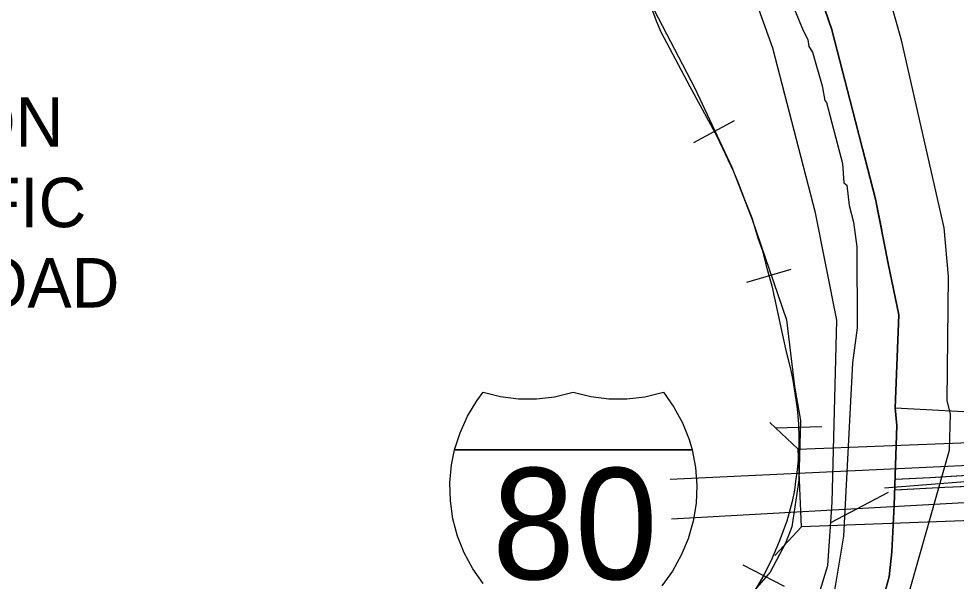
# Model space of a CAD drawing. Extents: x -132.8 to -73.3, y -60 to -26.
# Drawn here: x -126.96 to -125.444, y -51.389 to -50.479 of the extents above; entities that cross this region are included whole.
import ezdxf

# ---------------------------------------------------------------- set-up
doc = ezdxf.new("R2010")
doc.units = 0
for name, color, linetype in [('tdCoClipBndry', 7, 'Continuous'), ('tdCoCoBndry', 7, 'Continuous'), ('tdCoCorpBndry', 7, 'Continuous'), ('tdCoDivCarto', 7, 'Continuous'), ('tdCoHydroRiver', 7, 'Continuous'), ('tdCoInt', 7, 'Continuous'), ('tdCoIntCL', 7, 'Continuous'), ('tdCoIntRte', 7, 'Continuous'), ('tdCoPrimary', 7, 'Continuous'), ('tdCoRRCL', 7, 'Continuous'), ('tdCoRROwnerTxt', 7, 'Continuous'), ('tdCoSectLine', 7, 'Continuous'), ('tdCoSectLinePart', 7, 'Continuous'), ('tdCoShieldInt', 7, 'Continuous'), ('tdCoStBndry', 7, 'Continuous'), ('tdCoStBndryPart', 7, 'Continuous'), ('tdCoStrucNonDivPri', 7, 'Continuous'), ('tdCoStrucPriMaintName', 7, 'Continuous'), ('tdCoTwpBndryShd', 7, 'Continuous')]:
    doc.layers.add(name, color=color, linetype=linetype)

msp = doc.modelspace()

# ---------------------------------------------------------------- linework, layer by layer
at = {"layer": 'tdCoClipBndry'}
msp.add_lwpolyline([(-125.699, -51.5184), (-125.6517, -51.3639), (-125.6445, -51.2613), (-125.6373, -50.967), (-125.6719, -50.7936), (-125.7408, -50.527), (-126.0038, -49.7931), (-126.103, -49.4235), (-126.1357, -49.2006), (-126.133, -49.0767), (-126.1222, -48.9873), (-126.1187, -48.8646), (-126.0876, -48.7442), (-126.0156, -48.6142), (-125.9752, -48.5766), (-125.8237, -48.4588), (-125.9799, -48.3137), (-126.0327, -48.2713), (-126.1387, -48.1584), (-126.3641, -47.9525), (-126.472, -47.8327), (-126.5077, -47.7794), (-126.5166, -47.7455), (-126.516, -47.5917)], dxfattribs=at)
at = {"layer": 'tdCoCoBndry'}
for p, q in [((-125.6447, -50.4976), (-125.6622, -50.4467)), ((-125.6066, -50.6457), (-125.6447, -50.4976)), ((-125.5953, -50.6898), (-125.6066, -50.6457)), ((-125.5741, -50.7713), (-125.5953, -50.6898)), ((-125.5538, -50.8756), (-125.5741, -50.7713)), ((-125.5367, -50.9583), (-125.5538, -50.8756)), ((-125.5422, -51.1089), (-125.5367, -50.9583)), ((-125.5396, -51.1374), (-125.5422, -51.1089)), ((-125.5442, -51.266), (-125.5396, -51.1374)), ((-125.548, -51.3419), (-125.5442, -51.266)), ((-125.5524, -51.3823), (-125.548, -51.3419)), ((-125.5757, -51.467), (-125.5524, -51.3823))]:
    msp.add_line(p, q, dxfattribs=at)
for points in [[(-125.9641, -49.5616), (-125.9362, -49.6595), (-125.9073, -49.7671), (-125.8703, -49.8694), (-125.8391, -49.9545), (-125.8029, -50.0534), (-125.7777, -50.1224), (-125.7579, -50.1764), (-125.7332, -50.2562), (-125.7064, -50.3216), (-125.6883, -50.3832), (-125.6626, -50.4467), (-125.6451, -50.4976), (-125.607, -50.6457), (-125.5956, -50.6898), (-125.5744, -50.7713), (-125.5542, -50.8756), (-125.5371, -50.9583), (-125.5426, -51.1089), (-125.54, -51.1374), (-125.5446, -51.266), (-125.5483, -51.3419), (-125.5527, -51.3823), (-125.5761, -51.467)], [(-125.5757, -51.467), (-125.5524, -51.3823), (-125.548, -51.3419), (-125.5442, -51.266), (-125.5396, -51.1374), (-125.5422, -51.1089), (-125.5367, -50.9583), (-125.5538, -50.8756), (-125.5741, -50.7713), (-125.5953, -50.6898), (-125.6066, -50.6457), (-125.6447, -50.4976), (-125.6622, -50.4467), (-125.6879, -50.3832), (-125.7061, -50.3216), (-125.7328, -50.2562), (-125.7575, -50.1764), (-125.7773, -50.1224), (-125.8026, -50.0534), (-125.8387, -49.9545), (-125.8699, -49.8694), (-125.9069, -49.7671), (-125.9359, -49.6595), (-125.9637, -49.5616)]]:
    msp.add_lwpolyline(points, dxfattribs=at)
at = {"layer": 'tdCoCorpBndry'}
msp.add_lwpolyline([(-125.5757, -51.467), (-125.5524, -51.3823), (-125.548, -51.3419), (-125.5442, -51.266), (-125.5396, -51.1374), (-125.5422, -51.1089), (-125.5367, -50.9583), (-125.5538, -50.8756), (-125.5741, -50.7713), (-125.5953, -50.6898), (-125.6066, -50.6457), (-125.6447, -50.4976), (-125.6622, -50.4467), (-125.6879, -50.3832), (-125.7061, -50.3216), (-125.7328, -50.2562), (-125.7575, -50.1764), (-125.7773, -50.1224), (-125.8026, -50.0534), (-125.8387, -49.9545), (-125.8699, -49.8694), (-125.9069, -49.7671), (-125.9359, -49.6595), (-125.9637, -49.5616)], dxfattribs=at)
at = {"layer": 'tdCoDivCarto'}
for p, q in [((-125.3749, -51.2152), (-125.4864, -51.2219)), ((-125.5423, -51.2247), (-125.5427, -51.2247)), ((-125.5423, -51.2247), (-125.5427, -51.2247)), ((-125.4864, -51.2219), (-125.5423, -51.2247)), ((-125.4623, -51.2371), (-125.3859, -51.2337)), ((-125.5433, -51.2416), (-125.5429, -51.2416)), ((-125.5433, -51.2416), (-125.5429, -51.2416)), ((-125.5429, -51.2416), (-125.4623, -51.2371))]:
    msp.add_line(p, q, dxfattribs=at)
for points in [[(-125.3749, -51.2152), (-125.4864, -51.2219), (-125.5427, -51.2247)], [(-125.3749, -51.2152), (-125.4864, -51.2219), (-125.5423, -51.2247)], [(-125.3749, -51.2152), (-125.4864, -51.2219), (-125.5423, -51.2247)], [(-125.5433, -51.2416), (-125.4623, -51.2371), (-125.3859, -51.2337), (-125.3767, -51.2334)], [(-125.5429, -51.2416), (-125.4623, -51.2371), (-125.3859, -51.2337), (-125.3767, -51.2334)], [(-125.5429, -51.2416), (-125.4623, -51.2371), (-125.3859, -51.2337), (-125.3767, -51.2334)], [(-125.5423, -51.2247), (-125.5427, -51.2247)], [(-125.5433, -51.2416), (-125.5429, -51.2416)]]:
    msp.add_lwpolyline(points, dxfattribs=at)
at = {"layer": 'tdCoHydroRiver'}
for points in [[(-125.752, -50.3517), (-125.6915, -50.4986), (-125.684, -50.513), (-125.6827, -50.5241), (-125.6767, -50.5338), (-125.6608, -50.5879), (-125.6568, -50.6116), (-125.6537, -50.6149), (-125.6281, -50.7134), (-125.6258, -50.7451), (-125.6212, -50.7484), (-125.6174, -50.7816), (-125.6103, -50.8086), (-125.6051, -50.8482), (-125.6041, -50.9792), (-125.612, -51.0358), (-125.6262, -51.3162), (-125.6433, -51.4167)], [(-125.5234, -51.4186), (-125.455, -51.1775), (-125.4533, -51.1192), (-125.459, -51.0969), (-125.4565, -50.8966), (-125.4637, -50.8175), (-125.5325, -50.5142), (-125.554, -50.4378)]]:
    msp.add_lwpolyline(points, dxfattribs=at)
at = {"layer": 'tdCoInt'}
for points in [[(-125.9069, -51.2242), (-125.4239, -51.2017), (-125.3117, -51.1967), (-125.2409, -51.1912), (-125.1467, -51.1708), (-125.1067, -51.1599), (-125.0246, -51.1321), (-124.9683, -51.1179), (-124.9057, -51.1004), (-124.8755, -51.097), (-124.8417, -51.0955), (-124.7951, -51.0969), (-124.7507, -51.1029), (-124.699, -51.1147), (-124.6265, -51.144), (-124.4796, -51.1728), (-123.9391, -51.2108)], [(-125.9046, -51.2881), (-125.4215, -51.2616), (-125.3078, -51.2565), (-125.2341, -51.2508), (-125.1317, -51.2362), (-124.8936, -51.2215), (-124.6208, -51.2222), (-124.4875, -51.2324), (-123.9413, -51.2708)]]:
    msp.add_lwpolyline(points, dxfattribs=at)
at = {"layer": 'tdCoIntCL'}
msp.add_lwpolyline([(-125.5603, -51.2383), (-125.4233, -51.2276), (-125.3918, -51.2255), (-125.3767, -51.2244), (-125.343, -51.222), (-125.3093, -51.2201), (-125.291, -51.2195), (-125.2587, -51.2181), (-125.1729, -51.2111)], dxfattribs=at)
at = {"layer": 'tdCoIntRte'}
for points in [[(-124.848, -51.185), (-124.871, -51.1853), (-124.9422, -51.188), (-125.0452, -51.1942), (-125.2119, -51.204), (-125.2136, -51.2041), (-125.2143, -51.2041), (-125.2548, -51.2071), (-125.2906, -51.2096), (-125.3228, -51.212), (-125.3753, -51.2152), (-125.4867, -51.2219), (-125.5431, -51.2247)], [(-125.5437, -51.2416), (-125.4627, -51.2371), (-125.3862, -51.2337), (-125.3771, -51.2334), (-125.3539, -51.2325), (-125.3391, -51.232), (-125.2881, -51.2286), (-125.2787, -51.228), (-125.2587, -51.2269), (-125.1725, -51.222), (-125.1604, -51.2214), (-125.0494, -51.2162), (-125.0386, -51.2155), (-124.9872, -51.2124), (-124.9683, -51.2113), (-124.9288, -51.2088), (-124.844, -51.2043), (-124.8232, -51.2033)], [(-125.5437, -51.2416), (-125.4627, -51.2371), (-125.3862, -51.2337), (-125.3771, -51.2334), (-125.3539, -51.2325), (-125.3391, -51.232), (-125.2881, -51.2286), (-125.2787, -51.228), (-125.2587, -51.2269), (-125.2285, -51.2252), (-125.1725, -51.222), (-125.1604, -51.2214), (-125.0494, -51.2162), (-125.0386, -51.2155), (-124.9872, -51.2124), (-124.9683, -51.2113), (-124.9288, -51.2088), (-124.844, -51.2043), (-124.8232, -51.2033)], [(-125.2136, -51.2041), (-125.2143, -51.2041), (-125.2548, -51.2071), (-125.2906, -51.2096), (-125.3228, -51.212), (-125.3753, -51.2152), (-125.4867, -51.2219), (-125.5431, -51.2247)]]:
    msp.add_lwpolyline(points, dxfattribs=at)
at = {"layer": 'tdCoPrimary'}
for p, q in [((-125.5427, -51.2247), (-125.5428, -51.2247)), ((-125.5427, -51.2247), (-125.5428, -51.2247)), ((-125.5423, -51.2247), (-125.5427, -51.2247)), ((-125.5423, -51.2247), (-125.5427, -51.2247)), ((-125.5433, -51.2416), (-125.5429, -51.2416)), ((-125.5433, -51.2416), (-125.5429, -51.2416))]:
    msp.add_line(p, q, dxfattribs=at)
for points in [[(-124.9226, -51.1873), (-124.9418, -51.188), (-125.0448, -51.1942), (-125.185, -51.2024), (-125.2133, -51.2041), (-125.2139, -51.2041), (-125.2545, -51.2071), (-125.2902, -51.2096), (-125.3192, -51.2117), (-125.3224, -51.212), (-125.3749, -51.2152), (-125.4864, -51.2219), (-125.5423, -51.2247), (-125.5427, -51.2247), (-125.5428, -51.2247)], [(-125.5433, -51.2416), (-125.5429, -51.2416), (-125.4623, -51.2371), (-125.3859, -51.2337), (-125.3767, -51.2334), (-125.3535, -51.2325), (-125.3388, -51.232), (-125.3177, -51.2306), (-125.2877, -51.2286), (-125.2783, -51.228), (-125.2583, -51.2269), (-125.2281, -51.2252), (-125.183, -51.2227), (-125.1721, -51.222), (-125.1702, -51.2219), (-125.16, -51.2214), (-125.049, -51.2162), (-124.9679, -51.2113), (-124.9284, -51.2088), (-124.8971, -51.2072)], [(-125.3749, -51.2152), (-125.4864, -51.2219), (-125.5423, -51.2247)], [(-125.3749, -51.2152), (-125.4864, -51.2219), (-125.5423, -51.2247)], [(-125.5429, -51.2416), (-125.4623, -51.2371), (-125.3859, -51.2337), (-125.3767, -51.2334)], [(-125.5429, -51.2416), (-125.4623, -51.2371), (-125.3859, -51.2337), (-125.3767, -51.2334)]]:
    msp.add_lwpolyline(points, dxfattribs=at)
at = {"layer": 'tdCoRRCL'}
for p, q in [((-125.8686, -50.6797), (-125.8026, -50.6441)), ((-125.7829, -50.9056), (-125.711, -50.8844)), ((-125.7366, -51.1411), (-125.6617, -51.1388)), ((-125.6986, -51.2257), (-125.71, -51.3011)), ((-125.7893, -51.3629), (-125.7226, -51.3972))]:
    msp.add_line(p, q, dxfattribs=at)
for points in [[(-126.2252, -49.9954), (-126.1202, -50.0834), (-126.0408, -50.188), (-125.9913, -50.284), (-125.9547, -50.3954), (-125.9329, -50.4654), (-125.8667, -50.5918), (-125.8069, -50.7196), (-125.7744, -50.804), (-125.7187, -50.9664), (-125.7057, -51.0741), (-125.6961, -51.1295), (-125.6986, -51.2257)], [(-125.9374, -50.461), (-125.9295, -50.4827), (-125.9216, -50.5004), (-125.8749, -50.5889), (-125.8315, -50.6695), (-125.8044, -50.7267), (-125.7966, -50.7448), (-125.7865, -50.7718), (-125.7749, -50.8014), (-125.7644, -50.8352), (-125.7575, -50.855), (-125.7516, -50.8793), (-125.7421, -50.9115), (-125.7253, -50.9911), (-125.719, -51.0181), (-125.7121, -51.0457), (-125.7082, -51.0641), (-125.7049, -51.0852), (-125.7013, -51.1105), (-125.6993, -51.1345), (-125.6986, -51.1566), (-125.6986, -51.1825), (-125.7013, -51.2089), (-125.7039, -51.2279), (-125.7055, -51.2421), (-125.7092, -51.2605), (-125.718, -51.2921), (-125.7305, -51.325), (-125.7434, -51.3555), (-125.7565, -51.3812), (-125.772, -51.4082)], [(-125.9374, -50.461), (-125.9295, -50.4827), (-125.9216, -50.5004), (-125.8749, -50.5889), (-125.8315, -50.6695), (-125.8044, -50.7267), (-125.7966, -50.7448), (-125.7865, -50.7718), (-125.7749, -50.8014), (-125.7644, -50.8352), (-125.7575, -50.855), (-125.7516, -50.8793), (-125.7421, -50.9115), (-125.7253, -50.9911), (-125.719, -51.0181), (-125.7121, -51.0457), (-125.7082, -51.0641), (-125.7049, -51.0852), (-125.7013, -51.1105), (-125.6993, -51.1345), (-125.6986, -51.1566), (-125.6986, -51.1825), (-125.7013, -51.2089), (-125.7039, -51.2279), (-125.7055, -51.2421), (-125.7092, -51.2605), (-125.718, -51.2921), (-125.7305, -51.325), (-125.7434, -51.3555), (-125.7565, -51.3812), (-125.772, -51.4082)], [(-125.71, -51.3011), (-125.7202, -51.3277), (-125.7451, -51.3744)], [(-125.7451, -51.3744), (-125.872, -51.5209), (-126.2446, -51.8267), (-126.353, -51.928), (-126.3888, -51.9681), (-126.4389, -52.0141), (-126.4572, -52.0483)]]:
    msp.add_lwpolyline(points, dxfattribs=at)
at = {"layer": 'tdCoSectLine'}
for points in [[(-125.7579, -50.1764), (-125.7332, -50.2562), (-125.7064, -50.3216), (-125.6883, -50.3832), (-125.6626, -50.4467), (-125.6451, -50.4976), (-125.607, -50.6457), (-125.5956, -50.6898), (-125.5744, -50.7713), (-125.5542, -50.8756), (-125.5371, -50.9583), (-125.5426, -51.1089)], [(-125.5426, -51.1089), (-125.54, -51.1374), (-125.5446, -51.266), (-125.5483, -51.3419), (-125.5527, -51.3823), (-125.5761, -51.467), (-125.6064, -51.5573), (-125.6487, -51.6357), (-125.6891, -51.7096), (-125.7226, -51.7709), (-125.7617, -51.8379), (-125.7983, -51.9055), (-125.8356, -51.9656), (-125.8959, -52.0381), (-125.9326, -52.0823), (-125.9694, -52.1265)], [(-125.5426, -51.1089), (-124.9059, -51.1428), (-124.8991, -51.1427)]]:
    msp.add_lwpolyline(points, dxfattribs=at)
at = {"layer": 'tdCoSectLinePart'}
msp.add_lwpolyline([(-125.6451, -50.4976), (-125.607, -50.6457), (-125.5956, -50.6898), (-125.5744, -50.7713), (-125.5646, -50.822)], dxfattribs=at)
at = {"layer": 'tdCoShieldInt'}
msp.add_line((-126.2522, -51.1768), (-125.8748, -51.1768), dxfattribs=at)
for points in [[(-126.2094, -51.3931), (-126.2261, -51.3692), (-126.2399, -51.3435), (-126.2506, -51.3164), (-126.2581, -51.2882), (-126.2623, -51.2594), (-126.263, -51.2302), (-126.2603, -51.2012), (-126.2554, -51.1768), (-126.2466, -51.149), (-126.2346, -51.1224), (-126.2195, -51.0974), (-126.2093, -51.0836), (-126.181, -51.0904), (-126.152, -51.094), (-126.1229, -51.0941), (-126.0939, -51.0908), (-126.0634, -51.0836), (-126.035, -51.0904), (-126.0061, -51.094), (-125.9769, -51.0941), (-125.948, -51.0908), (-125.9175, -51.0836), (-125.9007, -51.1075), (-125.8869, -51.1331), (-125.8762, -51.1603), (-125.8714, -51.1768), (-125.8658, -51.2054), (-125.8637, -51.2345), (-125.8649, -51.2636), (-125.8695, -51.2924), (-125.8775, -51.3205), (-125.8887, -51.3474), (-125.9029, -51.3729), (-125.92, -51.3965)], [(-126.2094, -51.3931), (-126.2261, -51.3692), (-126.2399, -51.3435), (-126.2506, -51.3164), (-126.2581, -51.2882), (-126.2623, -51.2594), (-126.263, -51.2302), (-126.2603, -51.2012), (-126.2554, -51.1768), (-125.8714, -51.1768), (-125.8658, -51.2054), (-125.8637, -51.2345), (-125.8649, -51.2636), (-125.8695, -51.2924), (-125.8775, -51.3205), (-125.8887, -51.3474), (-125.9029, -51.3729), (-125.92, -51.3965)]]:
    msp.add_lwpolyline(points, dxfattribs=at)
msp.add_lwpolyline([(-126.2554, -51.1768), (-126.2466, -51.149), (-126.2346, -51.1224), (-126.2195, -51.0974), (-126.2093, -51.0836), (-126.181, -51.0904), (-126.152, -51.094), (-126.1229, -51.0941), (-126.0939, -51.0908), (-126.0634, -51.0836), (-126.035, -51.0904), (-126.0061, -51.094), (-125.9769, -51.0941), (-125.948, -51.0908), (-125.9175, -51.0836), (-125.9007, -51.1075), (-125.8869, -51.1331), (-125.8762, -51.1603), (-125.8714, -51.1768)], close=True, dxfattribs=at)
at = {"layer": 'tdCoStBndry'}
msp.add_lwpolyline([(-125.9641, -49.5616), (-125.9362, -49.6595), (-125.9073, -49.7671), (-125.8703, -49.8694), (-125.8391, -49.9545), (-125.8029, -50.0534), (-125.7777, -50.1224), (-125.7579, -50.1764), (-125.7332, -50.2562), (-125.7064, -50.3216), (-125.6883, -50.3832), (-125.6626, -50.4467), (-125.6451, -50.4976), (-125.607, -50.6457), (-125.5956, -50.6898), (-125.5744, -50.7713), (-125.5542, -50.8756), (-125.5371, -50.9583), (-125.5426, -51.1089), (-125.54, -51.1374), (-125.5446, -51.266), (-125.5483, -51.3419), (-125.5527, -51.3823), (-125.5761, -51.467)], dxfattribs=at)
at = {"layer": 'tdCoStBndryPart'}
msp.add_lwpolyline([(-125.6451, -50.4976), (-125.607, -50.6457), (-125.5956, -50.6898), (-125.5744, -50.7713), (-125.5646, -50.822)], dxfattribs=at)
at = {"layer": 'tdCoStrucNonDivPri'}
for p, q in [((-125.6995, -51.1756), (-125.7457, -51.1328)), ((-125.6995, -51.1756), (-125.4226, -51.165)), ((-125.6946, -51.3015), (-125.6995, -51.1756)), ((-125.4177, -51.2908), (-125.6946, -51.3015)), ((-125.6946, -51.3015), (-125.7374, -51.3477)), ((-125.6946, -51.3015), (-125.6946, -51.3015))]:
    msp.add_line(p, q, dxfattribs=at)
at = {"layer": 'tdCoStrucPriMaintName'}
msp.add_line((-125.6468, -51.2943), (-125.5536, -51.245), dxfattribs=at)
msp.add_line((-125.6468, -51.2943), (-125.5536, -51.245), dxfattribs=at)
msp.add_line((-125.6468, -51.2943), (-125.5536, -51.245), dxfattribs=at)
at = {"layer": 'tdCoTwpBndryShd'}
msp.add_lwpolyline([(-125.5761, -51.467), (-125.5527, -51.3823), (-125.5483, -51.3419), (-125.5446, -51.266), (-125.54, -51.1374), (-125.5426, -51.1089), (-125.5371, -50.9583), (-125.5542, -50.8756), (-125.5744, -50.7713), (-125.5956, -50.6898), (-125.607, -50.6457), (-125.6451, -50.4976), (-125.6626, -50.4467), (-125.6883, -50.3832), (-125.7064, -50.3216), (-125.7332, -50.2562), (-125.7579, -50.1764), (-125.7777, -50.1224), (-125.8029, -50.0534), (-125.8391, -49.9545), (-125.8703, -49.8694), (-125.9073, -49.7671), (-125.9362, -49.6595), (-125.9641, -49.5616)], dxfattribs=at)

# ---------------------------------------------------------------- texts
at = {"layer": 'tdCoRROwnerTxt'}
for s, p in [('UNION', (-127.233, -50.6866)), ('PACIFIC', (-127.2731, -50.8166)), ('RAILROAD', (-127.3445, -50.9466))]:
    msp.add_text(s, height=0.08, dxfattribs=at).set_placement(p)
at = {"layer": 'tdCoShieldInt'}
msp.add_text('80', height=0.18, dxfattribs=at).set_placement((-126.1948, -51.3861))

doc.saveas('drawing.dxf')
